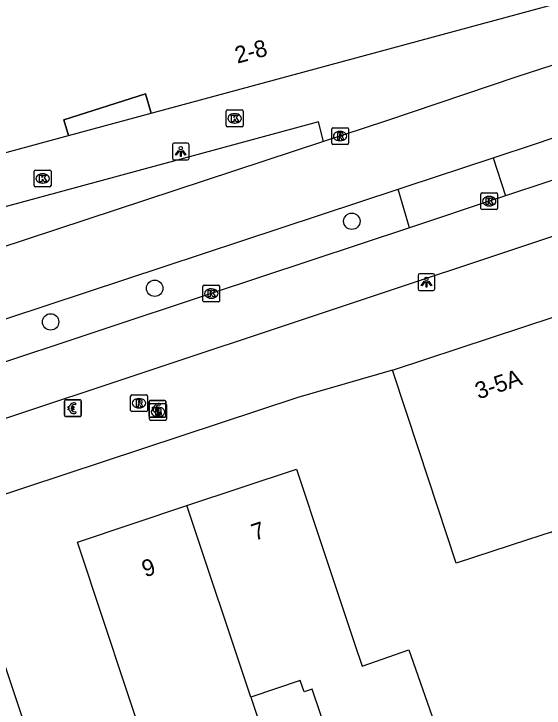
# Model space of a CAD drawing. Extents: x 161087 to 161922, y 382574 to 383873.
# Drawn here: x 161650.65 to 161682.28, y 382771.43 to 382812.8 of the extents above; entities that cross this region are included whole.
import ezdxf

# ---------------------------------------------------------------- set-up
doc = ezdxf.new("R2010")
doc.units = 0
for name, color, linetype in [('IMGEO_Berm_halfverhard', 7, 'Continuous'), ('IMGEO_Betaalautomaat', 7, 'Continuous'), ('IMGEO_Boom', 7, 'Continuous'), ('IMGEO_Brandkraan', 7, 'Continuous'), ('IMGEO_Fietspad_gesloten', 7, 'Continuous'), ('IMGEO_Kolk', 7, 'Continuous'), ('IMGEO_Lichtpunt', 7, 'Continuous'), ('IMGEO_Pand', 7, 'Continuous'), ('IMGEO_Pand_nummerreeks', 7, 'Continuous'), ('IMGEO_Pand_overbouw', 7, 'Continuous'), ('IMGEO_Rijbaan_lokaal_gesloten', 7, 'Continuous'), ('IMGEO_Rioolput', 7, 'Continuous'), ('IMGEO_Voetpad_open', 7, 'Continuous')]:
    doc.layers.add(name, color=color, linetype=linetype)

msp = doc.modelspace()

# ---------------------------------------------------------------- linework, layer by layer
at = {"layer": 'IMGEO_Berm_halfverhard'}
for points in [[(161679.239, 382804.225), (161679.974, 382801.957)], [(161674.253, 382800.049), (161673.571, 382802.349)]]:
    msp.add_lwpolyline(points, dxfattribs=at)
at = {"layer": 'IMGEO_Betaalautomaat'}
for p, q in [((161653.675, 382788.875), (161653.675, 382789.716)), ((161653.675, 382789.716), (161653.675, 382788.875)), ((161653.75, 382789.799), (161654.591, 382789.799)), ((161654.591, 382789.799), (161653.75, 382789.799)), ((161654.337, 382789.604), (161654.32, 382789.504)), ((161654.674, 382789.725), (161654.674, 382788.884)), ((161654.674, 382788.884), (161654.674, 382789.725)), ((161658.717, 382788.832), (161658.717, 382789.673)), ((161658.717, 382789.673), (161658.717, 382788.832)), ((161658.792, 382789.756), (161659.633, 382789.756)), ((161659.633, 382789.756), (161658.792, 382789.756)), ((161659.716, 382789.682), (161659.716, 382788.841)), ((161659.716, 382788.841), (161659.716, 382789.682)), ((161653.958, 382789.263), (161653.958, 382789.331)), ((161654.079, 382789.331), (161654.079, 382789.263)), ((161659, 382789.22), (161659, 382789.288)), ((161659.121, 382789.288), (161659.121, 382789.22)), ((161659.379, 382789.561), (161659.362, 382789.461)), ((161654.6, 382788.8), (161653.759, 382788.8)), ((161653.759, 382788.8), (161654.6, 382788.8)), ((161654.324, 382789.098), (161654.346, 382789.011)), ((161659.642, 382788.757), (161658.801, 382788.757)), ((161658.801, 382788.757), (161659.642, 382788.757)), ((161659.366, 382789.055), (161659.388, 382788.968))]:
    msp.add_line(p, q, dxfattribs=at)
for points in [[(161653.958, 382789.331), (161653.889, 382789.331), (161653.889, 382789.4), (161653.968, 382789.4)], [(161653.963, 382789.194), (161653.889, 382789.194), (161653.889, 382789.263), (161653.958, 382789.263)], [(161654.09, 382789.4), (161654.237, 382789.4), (161654.237, 382789.331), (161654.079, 382789.331)], [(161654.079, 382789.263), (161654.237, 382789.263), (161654.237, 382789.194), (161654.093, 382789.194)], [(161659, 382789.288), (161658.931, 382789.288), (161658.931, 382789.357), (161659.01, 382789.357)], [(161659.005, 382789.151), (161658.931, 382789.151), (161658.931, 382789.22), (161659, 382789.22)], [(161659.132, 382789.357), (161659.279, 382789.357), (161659.279, 382789.288), (161659.121, 382789.288)], [(161659.121, 382789.22), (161659.279, 382789.22), (161659.279, 382789.151), (161659.135, 382789.151)]]:
    msp.add_lwpolyline(points, dxfattribs=at)
for centre, radius, start, end in [((161653.753, 382789.722), 0.0779, 92.4484, 184.2845), ((161653.753, 382789.722), 0.0779, 92.4484, 184.2845), ((161654.251, 382789.324), 0.293, 73.014, 165.0139), ((161654.597, 382789.722), 0.0779, 2.4484, 94.2845), ((161654.597, 382789.722), 0.0779, 2.4484, 94.2845), ((161658.795, 382789.679), 0.0779, 92.4484, 184.2845), ((161658.795, 382789.679), 0.0779, 92.4484, 184.2845), ((161659.293, 382789.281), 0.293, 73.014, 165.0139), ((161659.639, 382789.679), 0.0779, 2.4484, 94.2845), ((161659.639, 382789.679), 0.0779, 2.4484, 94.2845), ((161654.224, 382789.249), 0.267, 191.8096, 297.0389), ((161654.257, 382789.337), 0.179, 69.3236, 159.5683), ((161654.257, 382789.264), 0.179, 202.7625, 291.8693), ((161659.299, 382789.294), 0.179, 69.3236, 159.5683), ((161653.753, 382788.878), 0.0779, 182.4484, 274.2845), ((161653.753, 382788.878), 0.0779, 182.4484, 274.2845), ((161654.597, 382788.878), 0.0779, 272.4484, 4.2845), ((161654.597, 382788.878), 0.0779, 272.4484, 4.2845), ((161658.795, 382788.835), 0.0779, 182.4484, 274.2845), ((161658.795, 382788.835), 0.0779, 182.4484, 274.2845), ((161659.266, 382789.206), 0.267, 191.8096, 297.0389), ((161659.299, 382789.221), 0.179, 202.7625, 291.8693), ((161659.639, 382788.835), 0.0779, 272.4484, 4.2845), ((161659.639, 382788.835), 0.0779, 272.4484, 4.2845)]:
    msp.add_arc(centre, radius, start, end, dxfattribs=at)
at = {"layer": 'IMGEO_Boom'}
for centre in [(161670.812, 382800.441), (161659.053, 382796.447), (161652.845, 382794.444)]:
    msp.add_circle(centre, 0.489, dxfattribs=at)
at = {"layer": 'IMGEO_Brandkraan'}
for p, q in [((161658.824, 382789.576), (161659.676, 382789.576)), ((161658.749, 382788.65), (161658.749, 382789.502)), ((161659.237, 382789.356), (161659.262, 382789.356)), ((161659.75, 382789.502), (161659.75, 382788.65)), ((161659.26, 382788.796), (161659.235, 382788.796)), ((161659.676, 382788.576), (161658.824, 382788.576))]:
    msp.add_line(p, q, dxfattribs=at)
for points in [[(161658.824, 382789.576), (161659.676, 382789.576)], [(161658.749, 382788.65), (161658.749, 382789.502)], [(161659.097, 382789.276), (161659.097, 382788.876), (161659.31, 382788.876)], [(161659.328, 382789.276), (161659.097, 382789.276)], [(161659.276, 382789.195), (161659.222, 382789.195), (161659.222, 382789.119)], [(161659.75, 382789.502), (161659.75, 382788.65)], [(161659.222, 382789.119), (161659.275, 382789.119)], [(161659.284, 382789.043), (161659.222, 382789.043), (161659.222, 382788.962)], [(161659.222, 382788.962), (161659.284, 382788.962)], [(161659.676, 382788.576), (161658.824, 382788.576)]]:
    msp.add_lwpolyline(points, dxfattribs=at)
for centre, radius, start, end in [((161658.826, 382789.5), 0.0765, 91.552, 178.448), ((161658.826, 382789.5), 0.0765, 91.552, 178.448), ((161659.674, 382789.5), 0.0765, 1.552, 88.448), ((161659.674, 382789.5), 0.0765, 1.552, 88.448), ((161659.277, 382789.157), 0.0379, 267.8285, 90.9355), ((161659.332, 382789.131), 0.145, 59.4692, 91.5367), ((161659.357, 382789.178), 0.0922, 285.5137, 58.1501), ((161659.285, 382789.002), 0.0404, 269.8759, 90.5077), ((161659.316, 382789.127), 0.251, 268.6676, 293.5347), ((161659.362, 382788.986), 0.105, 301.3115, 78.989), ((161658.826, 382788.652), 0.0765, 181.552, 268.448), ((161658.826, 382788.652), 0.0765, 181.552, 268.448), ((161659.674, 382788.652), 0.0765, 271.552, 358.448), ((161659.674, 382788.652), 0.0765, 271.552, 358.448)]:
    msp.add_arc(centre, radius, start, end, dxfattribs=at)
for centre, major_axis, ratio, start_param, end_param in [((161659.236, 382789.076), (-0.387, 0.002), 0.722429, 4.712389, 7.853982), ((161659.261, 382789.076), (-0.39, 0.002), 0.717154, 1.570796, 4.712389)]:
    msp.add_ellipse(centre, major_axis=major_axis, ratio=ratio, start_param=start_param, end_param=end_param, dxfattribs=at)
at = {"layer": 'IMGEO_Fietspad_gesloten'}
for points in [[(161679.239, 382804.225), (161681.775, 382805.065), (161703.785, 382812.521)], [(161687.036, 382811.115), (161680.653, 382809.049), (161672.813, 382806.414), (161669.12, 382805.198)], [(161669.12, 382805.198), (161646.117, 382797.624), (161643.598, 382796.789), (161643.487, 382796.752)], [(161673.571, 382802.349), (161674.047, 382802.506), (161679.239, 382804.225)], [(161647.995, 382793.914), (161673.571, 382802.349)]]:
    msp.add_lwpolyline(points, dxfattribs=at)
at = {"layer": 'IMGEO_Kolk'}
for p, q in [((161663.323, 382806.148), (161663.323, 382807)), ((161663.398, 382807.074), (161664.25, 382807.074)), ((161664.324, 382807), (161664.324, 382806.148)), ((161663.811, 382806.854), (161663.836, 382806.854)), ((161663.834, 382806.294), (161663.809, 382806.294)), ((161664.25, 382806.074), (161663.398, 382806.074)), ((161651.869, 382802.567), (161651.869, 382803.419)), ((161651.944, 382803.493), (161652.796, 382803.493)), ((161652.357, 382803.273), (161652.382, 382803.273)), ((161652.87, 382803.419), (161652.87, 382802.567)), ((161652.796, 382802.493), (161651.944, 382802.493)), ((161652.38, 382802.713), (161652.355, 382802.713)), ((161678.505, 382801.212), (161678.505, 382802.064)), ((161678.58, 382802.138), (161679.432, 382802.138)), ((161679.506, 382802.064), (161679.506, 382801.212)), ((161678.993, 382801.918), (161679.018, 382801.918)), ((161679.016, 382801.358), (161678.991, 382801.358)), ((161679.432, 382801.138), (161678.58, 382801.138)), ((161662.003, 382796.634), (161662.855, 382796.634)), ((161661.928, 382795.708), (161661.928, 382796.56)), ((161662.416, 382796.414), (161662.441, 382796.414)), ((161662.929, 382796.56), (161662.929, 382795.708)), ((161662.439, 382795.854), (161662.414, 382795.854)), ((161662.855, 382795.634), (161662.003, 382795.634))]:
    msp.add_line(p, q, dxfattribs=at)
for points in [[(161663.323, 382806.148), (161663.323, 382807)], [(161663.398, 382807.074), (161664.25, 382807.074)], [(161664.324, 382807), (161664.324, 382806.148)], [(161663.644, 382806.774), (161663.767, 382806.774), (161663.767, 382806.623), (161663.897, 382806.774), (161664.061, 382806.774), (161663.915, 382806.623), (161664.068, 382806.374), (161663.916, 382806.374), (161663.831, 382806.538), (161663.767, 382806.471), (161663.767, 382806.374), (161663.644, 382806.374), (161663.644, 382806.774)], [(161664.25, 382806.074), (161663.398, 382806.074)], [(161651.869, 382802.567), (161651.869, 382803.419)], [(161651.944, 382803.493), (161652.796, 382803.493)], [(161652.87, 382803.419), (161652.87, 382802.567)], [(161652.19, 382803.193), (161652.313, 382803.193), (161652.313, 382803.042), (161652.443, 382803.193), (161652.607, 382803.193), (161652.461, 382803.042), (161652.614, 382802.793), (161652.462, 382802.793), (161652.377, 382802.957), (161652.313, 382802.89), (161652.313, 382802.793), (161652.19, 382802.793), (161652.19, 382803.193)], [(161652.796, 382802.493), (161651.944, 382802.493)], [(161678.505, 382801.212), (161678.505, 382802.064)], [(161678.58, 382802.138), (161679.432, 382802.138)], [(161679.506, 382802.064), (161679.506, 382801.212)], [(161678.826, 382801.838), (161678.949, 382801.838), (161678.949, 382801.687), (161679.079, 382801.838), (161679.243, 382801.838), (161679.097, 382801.687), (161679.25, 382801.438), (161679.098, 382801.438), (161679.013, 382801.602), (161678.949, 382801.535), (161678.949, 382801.438), (161678.826, 382801.438), (161678.826, 382801.838)], [(161679.432, 382801.138), (161678.58, 382801.138)], [(161662.003, 382796.634), (161662.855, 382796.634)], [(161661.928, 382795.708), (161661.928, 382796.56)], [(161662.249, 382796.334), (161662.372, 382796.334), (161662.372, 382796.183), (161662.502, 382796.334), (161662.666, 382796.334), (161662.52, 382796.183), (161662.673, 382795.934), (161662.521, 382795.934), (161662.436, 382796.098), (161662.372, 382796.031), (161662.372, 382795.934), (161662.249, 382795.934), (161662.249, 382796.334)], [(161662.929, 382796.56), (161662.929, 382795.708)], [(161662.855, 382795.634), (161662.003, 382795.634)]]:
    msp.add_lwpolyline(points, dxfattribs=at)
for centre, start, end in [((161663.4, 382806.998), 91.552, 178.448), ((161663.4, 382806.998), 91.552, 178.448), ((161664.248, 382806.998), 1.552, 88.448), ((161664.248, 382806.998), 1.552, 88.448), ((161663.4, 382806.15), 181.552, 268.448), ((161663.4, 382806.15), 181.552, 268.448), ((161664.248, 382806.15), 271.552, 358.448), ((161664.248, 382806.15), 271.552, 358.448), ((161651.946, 382803.417), 91.552, 178.448), ((161651.946, 382803.417), 91.552, 178.448), ((161652.794, 382803.417), 1.552, 88.448), ((161652.794, 382803.417), 1.552, 88.448), ((161651.946, 382802.569), 181.552, 268.448), ((161651.946, 382802.569), 181.552, 268.448), ((161652.794, 382802.569), 271.552, 358.448), ((161652.794, 382802.569), 271.552, 358.448), ((161678.582, 382802.062), 91.552, 178.448), ((161678.582, 382802.062), 91.552, 178.448), ((161679.43, 382802.062), 1.552, 88.448), ((161679.43, 382802.062), 1.552, 88.448), ((161678.582, 382801.214), 181.552, 268.448), ((161678.582, 382801.214), 181.552, 268.448), ((161679.43, 382801.214), 271.552, 358.448), ((161679.43, 382801.214), 271.552, 358.448), ((161662.005, 382796.558), 91.552, 178.448), ((161662.005, 382796.558), 91.552, 178.448), ((161662.853, 382796.558), 1.552, 88.448), ((161662.853, 382796.558), 1.552, 88.448), ((161662.005, 382795.71), 181.552, 268.448), ((161662.005, 382795.71), 181.552, 268.448), ((161662.853, 382795.71), 271.552, 358.448), ((161662.853, 382795.71), 271.552, 358.448)]:
    msp.add_arc(centre, 0.0765, start, end, dxfattribs=at)
for centre, major_axis, ratio, start_param, end_param in [((161663.81, 382806.574), (-0.387, 0.002), 0.722429, 4.712389, 7.853982), ((161663.835, 382806.574), (-0.39, 0.002), 0.717154, 1.570796, 4.712389), ((161652.356, 382802.993), (-0.387, 0.002), 0.722429, 4.712389, 7.853982), ((161652.381, 382802.993), (-0.39, 0.002), 0.717154, 1.570796, 4.712389), ((161678.992, 382801.638), (-0.387, 0.002), 0.722429, 4.712389, 7.853982), ((161679.017, 382801.638), (-0.39, 0.002), 0.717154, 1.570796, 4.712389), ((161662.415, 382796.134), (-0.387, 0.002), 0.722429, 4.712389, 7.853982), ((161662.44, 382796.134), (-0.39, 0.002), 0.717154, 1.570796, 4.712389)]:
    msp.add_ellipse(centre, major_axis=major_axis, ratio=ratio, start_param=start_param, end_param=end_param, dxfattribs=at)
at = {"layer": 'IMGEO_Lichtpunt'}
for p, q in [((161660.109, 382805), (161660.109, 382804.193)), ((161660.109, 382805), (161660.109, 382804.193)), ((161661.011, 382805.095), (161660.203, 382805.095)), ((161661.011, 382805.095), (161660.203, 382805.095)), ((161661.105, 382804.193), (161661.105, 382805)), ((161661.105, 382804.193), (161661.105, 382805)), ((161660.203, 382804.099), (161661.011, 382804.099)), ((161660.203, 382804.099), (161661.011, 382804.099)), ((161674.764, 382797.212), (161674.764, 382796.405)), ((161674.764, 382797.212), (161674.764, 382796.405)), ((161675.666, 382797.307), (161674.858, 382797.307)), ((161675.666, 382797.307), (161674.858, 382797.307)), ((161675.76, 382796.405), (161675.76, 382797.212)), ((161675.76, 382796.405), (161675.76, 382797.212)), ((161674.858, 382796.311), (161675.666, 382796.311)), ((161674.858, 382796.311), (161675.666, 382796.311))]:
    msp.add_line(p, q, dxfattribs=at)
for points in [[(161660.483, 382804.664), (161660.522, 382804.636), (161660.334, 382804.374), (161660.296, 382804.401), (161660.483, 382804.664)], [(161660.585, 382804.616), (161660.632, 382804.616), (161660.632, 382804.294), (161660.585, 382804.294), (161660.585, 382804.616)], [(161660.695, 382804.636), (161660.733, 382804.663), (161660.92, 382804.401), (161660.881, 382804.373), (161660.695, 382804.636)], [(161675.138, 382796.876), (161675.177, 382796.848), (161674.989, 382796.586), (161674.951, 382796.613), (161675.138, 382796.876)], [(161675.24, 382796.828), (161675.287, 382796.828), (161675.287, 382796.506), (161675.24, 382796.506), (161675.24, 382796.828)], [(161675.35, 382796.848), (161675.388, 382796.875), (161675.575, 382796.613), (161675.536, 382796.585), (161675.35, 382796.848)]]:
    msp.add_lwpolyline(points, dxfattribs=at)
for centre in [(161660.608, 382804.798), (161675.263, 382797.01)]:
    msp.add_circle(centre, 0.0994, dxfattribs=at)
for centre, start, end in [((161660.203, 382805), 90, 180), ((161660.203, 382805), 90, 180), ((161661.011, 382805), 0, 90), ((161661.011, 382805), 0, 90), ((161660.203, 382804.193), 180, 270), ((161660.203, 382804.193), 180, 270), ((161661.011, 382804.193), 270, 0), ((161661.011, 382804.193), 270, 360), ((161674.858, 382797.212), 90, 180), ((161674.858, 382797.212), 90, 180), ((161675.666, 382797.212), 0, 90), ((161675.666, 382797.212), 0, 90), ((161674.858, 382796.405), 180, 270), ((161674.858, 382796.405), 180, 270), ((161675.666, 382796.405), 270, 0), ((161675.666, 382796.405), 270, 360)]:
    msp.add_arc(centre, 0.0946, start, end, dxfattribs=at)
at = {"layer": 'IMGEO_Pand'}
for points in [[(161635.191, 382800.49), (161641.161, 382802.095), (161653.909, 382805.547), (161653.642, 382806.49), (161658.509, 382808.046), (161658.838, 382806.882), (161688.4, 382814.886)], [(161673.242, 382791.575), (161679.143, 382793.516), (161684.809, 382795.379)], [(161693.557, 382783.201), (161689.279, 382781.794), (161686.574, 382780.904), (161683.613, 382779.93), (161683.448, 382779.876), (161682.763, 382781.94), (161681.287, 382781.455), (161677.03, 382780.056), (161674.804, 382786.826), (161673.242, 382791.575)], [(161660.975, 382783.496), (161667.512, 382785.673), (161669.091, 382780.929), (161670.995, 382775.209), (161671.424, 382773.92), (161674.213, 382774.896), (161676.279, 382768.99), (161672.96, 382767.829), (161672.097, 382770.294), (161669.494, 382769.426), (161668.449, 382772.563), (161667.962, 382772.401), (161667.74, 382773.069), (161664.779, 382772.083)], [(161664.779, 382772.083), (161665.682, 382769.375), (161666.021, 382768.356), (161666.195, 382767.836), (161659.658, 382765.658), (161659.642, 382765.708), (161659.485, 382766.178), (161657.275, 382772.813), (161656.021, 382776.578), (161654.442, 382781.321), (161660.975, 382783.496)], [(161664.779, 382772.083), (161660.975, 382783.496)], [(161641.778, 382774.958), (161645.701, 382776.264), (161645.881, 382777.143), (161647.395, 382777.647), (161647.969, 382777.138), (161649.361, 382777.601), (161649.464, 382777.294), (161649.126, 382776.914), (161650.447, 382772.945), (161651.676, 382769.256), (161652.12, 382769.303), (161652.626, 382767.784), (161652.403, 382767.71), (161653.204, 382765.303), (161648.414, 382763.708), (161645.812, 382762.842), (161644.979, 382765.344)]]:
    msp.add_lwpolyline(points, dxfattribs=at)
at = {"layer": 'IMGEO_Pand_overbouw'}
msp.add_lwpolyline([(161658.838, 382806.882), (161658.509, 382808.046), (161653.642, 382806.49), (161653.909, 382805.547)], close=True, dxfattribs=at)
at = {"layer": 'IMGEO_Rijbaan_lokaal_gesloten'}
for points in [[(161702.348, 382809.37), (161698.143, 382807.988), (161682.511, 382802.794), (161679.974, 382801.957)], [(161679.974, 382801.957), (161679.006, 382801.638), (161674.729, 382800.207), (161674.253, 382800.049)], [(161674.253, 382800.049), (161662.429, 382796.134), (161648.757, 382791.611)], [(161618.873, 382778.339), (161619.539, 382778.558), (161637.495, 382784.499), (161640.402, 382785.458), (161656.819, 382790.909), (161682.921, 382799.59)]]:
    msp.add_lwpolyline(points, dxfattribs=at)
at = {"layer": 'IMGEO_Rioolput'}
for p, q in [((161669.612, 382805.091), (161669.612, 382805.943)), ((161669.687, 382806.017), (161670.539, 382806.017)), ((161670.1, 382805.797), (161670.125, 382805.797)), ((161670.613, 382805.943), (161670.613, 382805.091)), ((161670.539, 382805.017), (161669.687, 382805.017)), ((161670.123, 382805.237), (161670.098, 382805.237)), ((161657.619, 382789.171), (161657.619, 382790.023)), ((161657.694, 382790.097), (161658.546, 382790.097)), ((161658.62, 382790.023), (161658.62, 382789.171)), ((161658.107, 382789.877), (161658.132, 382789.877)), ((161658.13, 382789.317), (161658.105, 382789.317)), ((161658.546, 382789.097), (161657.694, 382789.097))]:
    msp.add_line(p, q, dxfattribs=at)
for points in [[(161669.612, 382805.091), (161669.612, 382805.943)], [(161669.687, 382806.017), (161670.539, 382806.017)], [(161670.201, 382805.715), (161669.949, 382805.717), (161669.949, 382805.317)], [(161670.613, 382805.943), (161670.613, 382805.091)], [(161669.949, 382805.317), (161670.073, 382805.317), (161670.073, 382805.479), (161670.084, 382805.479)], [(161670.127, 382805.636), (161670.073, 382805.636), (161670.073, 382805.555)], [(161670.073, 382805.555), (161670.125, 382805.555)], [(161670.131, 382805.45), (161670.202, 382805.317), (161670.342, 382805.317), (161670.277, 382805.443)], [(161670.539, 382805.017), (161669.687, 382805.017)], [(161657.619, 382789.171), (161657.619, 382790.023)], [(161657.694, 382790.097), (161658.546, 382790.097)], [(161658.62, 382790.023), (161658.62, 382789.171)], [(161658.208, 382789.795), (161657.956, 382789.797), (161657.956, 382789.397)], [(161658.134, 382789.716), (161658.08, 382789.716), (161658.08, 382789.635)], [(161658.08, 382789.635), (161658.132, 382789.635)], [(161657.956, 382789.397), (161658.08, 382789.397), (161658.08, 382789.559), (161658.091, 382789.559)], [(161658.138, 382789.53), (161658.209, 382789.397), (161658.349, 382789.397), (161658.284, 382789.523)], [(161658.546, 382789.097), (161657.694, 382789.097)]]:
    msp.add_lwpolyline(points, dxfattribs=at)
for centre, radius, start, end in [((161669.689, 382805.941), 0.0765, 91.552, 178.448), ((161669.689, 382805.941), 0.0765, 91.552, 178.448), ((161670.2, 382805.605), 0.109, 350.3612, 89.416), ((161670.537, 382805.941), 0.0765, 1.552, 88.448), ((161670.537, 382805.941), 0.0765, 1.552, 88.448), ((161670.083, 382805.426), 0.0533, 26.0293, 88.6989), ((161670.109, 382805.744), 0.19, 274.7715, 282.9687), ((161670.133, 382805.54), 0.0964, 77.0061, 93.1865), ((161670.147, 382805.597), 0.0378, 276.6634, 79.6772), ((161670.198, 382805.605), 0.112, 277.5842, 350.9817), ((161670.182, 382805.39), 0.108, 29.5134, 73.7905), ((161669.689, 382805.093), 0.0765, 181.552, 268.448), ((161669.689, 382805.093), 0.0765, 181.552, 268.448), ((161670.537, 382805.093), 0.0765, 271.552, 358.448), ((161670.537, 382805.093), 0.0765, 271.552, 358.448), ((161657.696, 382790.021), 0.0765, 91.552, 178.448), ((161657.696, 382790.021), 0.0765, 91.552, 178.448), ((161658.544, 382790.021), 0.0765, 1.552, 88.448), ((161658.544, 382790.021), 0.0765, 1.552, 88.448), ((161658.116, 382789.824), 0.19, 274.7715, 282.9687), ((161658.14, 382789.62), 0.0964, 77.0061, 93.1865), ((161658.154, 382789.677), 0.0378, 276.6634, 79.6772), ((161658.207, 382789.685), 0.109, 350.3612, 89.416), ((161658.205, 382789.685), 0.112, 277.5842, 350.9817), ((161658.189, 382789.47), 0.108, 29.5134, 73.7905), ((161657.696, 382789.173), 0.0765, 181.552, 268.448), ((161657.696, 382789.173), 0.0765, 181.552, 268.448), ((161658.09, 382789.506), 0.0533, 26.0293, 88.6989), ((161658.544, 382789.173), 0.0765, 271.552, 358.448), ((161658.544, 382789.173), 0.0765, 271.552, 358.448)]:
    msp.add_arc(centre, radius, start, end, dxfattribs=at)
for centre, major_axis, ratio, start_param, end_param in [((161670.099, 382805.517), (-0.387, 0.002), 0.722429, 4.712389, 7.853982), ((161670.124, 382805.517), (-0.39, 0.002), 0.717154, 1.570796, 4.712389), ((161658.106, 382789.597), (-0.387, 0.002), 0.722429, 4.712389, 7.853982), ((161658.131, 382789.597), (-0.39, 0.002), 0.717154, 1.570796, 4.712389)]:
    msp.add_ellipse(centre, major_axis=major_axis, ratio=ratio, start_param=start_param, end_param=end_param, dxfattribs=at)
at = {"layer": 'IMGEO_Voetpad_open'}
for points in [[(161669.12, 382805.198), (161668.823, 382806.36), (161642.785, 382799.309), (161642.68, 382799.282)], [(161673.242, 382791.575), (161667.594, 382789.929), (161637.427, 382779.982), (161633.162, 382778.456), (161624.636, 382775.599), (161601.023, 382767.942), (161596.158, 382766.372), (161596.018, 382766.327), (161595.848, 382766.199), (161596.009, 382765.952), (161595.696, 382765.813), (161595.594, 382766.012), (161590.565, 382762.379), (161588.667, 382761.008), (161586.678, 382759.589), (161585.017, 382758.404), (161585.099, 382758.295), (161583.93, 382757.469), (161579.443, 382754.299), (161574.477, 382750.86)]]:
    msp.add_lwpolyline(points, dxfattribs=at)

# ---------------------------------------------------------------- texts
at = {"layer": 'IMGEO_Pand_nummerreeks'}
for s, rotation, p in [('2-8', 15.149, (161663.985, 382809.83)), ('3-5A', 18.551, (161678.367, 382789.817)), ('7', 18.4165, (161665.02, 382781.387)), ('9', 18.4149, (161658.485, 382779.211))]:
    msp.add_text(s, height=1, rotation=rotation, dxfattribs=at).set_placement(p)

doc.saveas('drawing.dxf')
